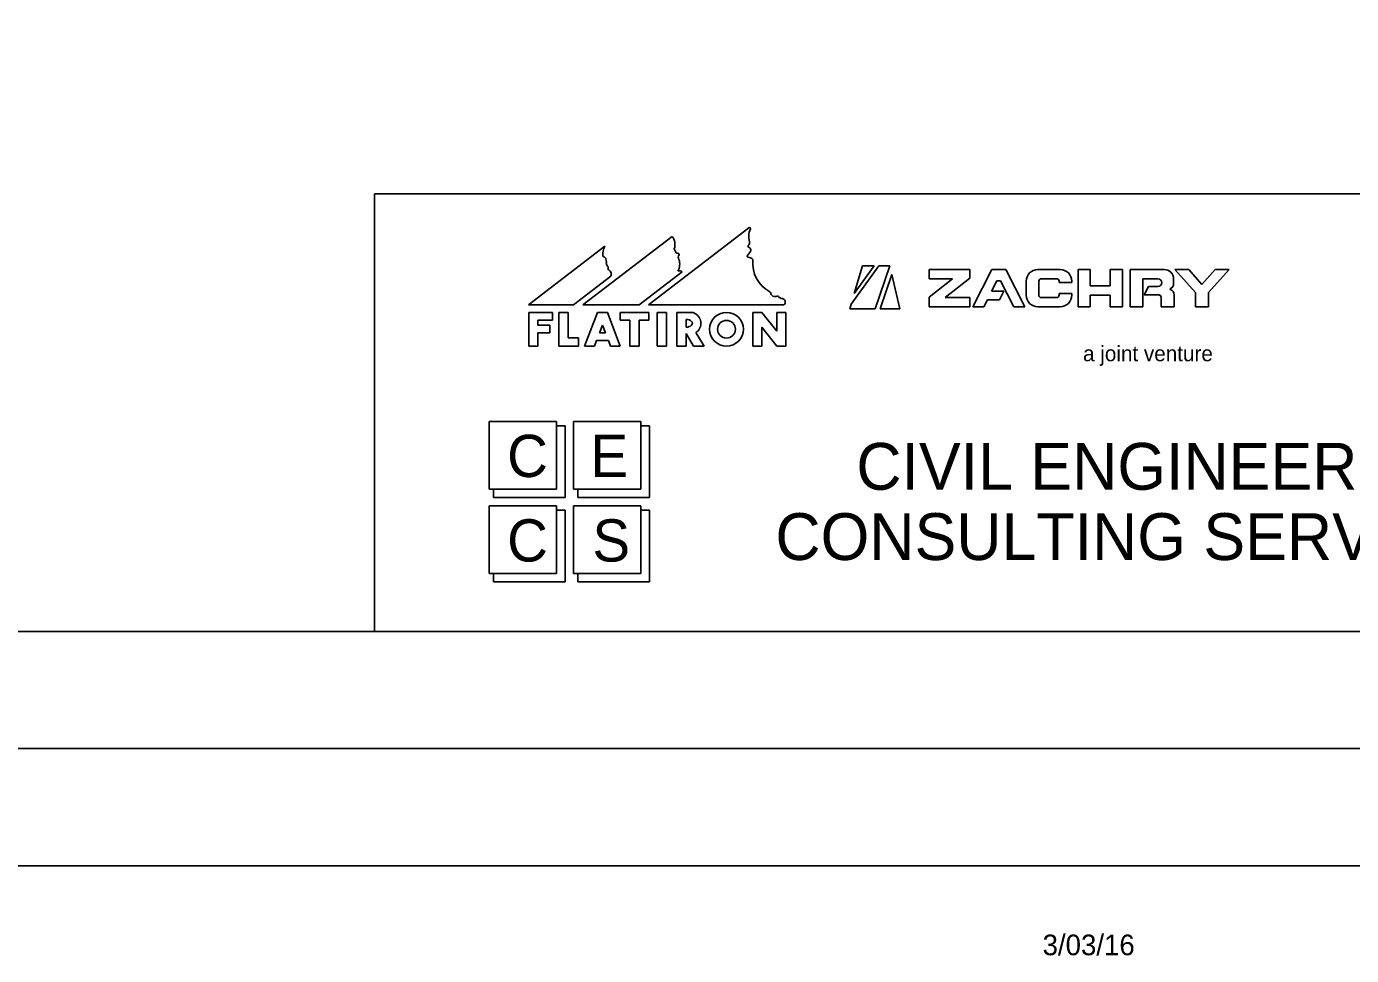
# Model space of a CAD drawing. Extents: x -2251 to 10196, y -13470 to 1199.
# Drawn here: x 3739.5 to 4022.4, y -1469.8 to -1271.4 of the extents above; entities that cross this region are included whole.
import ezdxf

# ---------------------------------------------------------------- set-up
doc = ezdxf.new("R2010")
doc.units = 0
for name, color, linetype in [('Level 3', 7, 'Continuous'), ('RD_SHT_Bndy', 7, 'Continuous'), ('RD_SHT_Iplotshp', 7, 'Continuous'), ('RD_SHT_Logo', 7, 'Continuous'), ('RD_SHT_Misc1', 7, 'Continuous'), ('RD_SHT_Snap', 7, 'Continuous'), ('RD_SHT_TX', 7, 'Continuous')]:
    doc.layers.add(name, color=color, linetype=linetype)

msp = doc.modelspace()

# ---------------------------------------------------------------- linework, layer by layer
at = {"layer": 'Level 3'}
msp.add_line((3965.07, -1363.99), (3965.07, -1363.99), dxfattribs=at)
msp.add_line((3965.07, -1363.99), (3965.07, -1363.99), dxfattribs=at)
msp.add_line((3965.07, -1363.99), (3965.07, -1363.99), dxfattribs=at)
msp.add_line((3965.07, -1363.99), (3965.07, -1363.99), dxfattribs=at)
at = {"layer": 'RD_SHT_Bndy'}
for p, q in [((2603.1, -1400.65), (4278.1, -1400.65)), ((4291.65, -1425.65), (2531.65, -1425.65)), ((4291.6, -1450.7), (2531.6, -1450.65))]:
    msp.add_line(p, q, dxfattribs=at)
at = {"layer": 'RD_SHT_Iplotshp'}
msp.add_lwpolyline([(2496.65, -325.65), (4296.65, -325.65), (4296.65, -1425.65), (2496.65, -1425.65)], close=True, dxfattribs=at)
at = {"layer": 'RD_SHT_Logo'}
for p, q in [((3872.32, -1330.86), (3893.74, -1314.44)), ((3846.7, -1330.86), (3862.98, -1318.38)), ((3877.35, -1316.27), (3858.31, -1330.86)), ((3870.3, -1330.86), (3879.48, -1323.82)), ((3915.56, -1330.77), (3921.47, -1322.59)), ((3920.48, -1322.59), (3916.24, -1328.47)), ((3916.24, -1328.47), (3917.96, -1322.59)), ((3917.96, -1322.59), (3920.48, -1322.59)), ((3923.82, -1322.59), (3920.68, -1331.76)), ((3921.47, -1322.59), (3923.82, -1322.59)), ((3940.93, -1323.35), (3932.22, -1323.35)), ((3932.22, -1323.35), (3932.22, -1325.3)), ((3940.93, -1325.16), (3940.93, -1323.35)), ((3945.58, -1323.35), (3941.53, -1331.3)), ((3948.58, -1323.35), (3945.58, -1323.35)), ((3952.63, -1331.3), (3948.58, -1323.35)), ((3955.44, -1323.35), (3960.18, -1323.35)), ((3966.62, -1323.35), (3964.02, -1323.35)), ((3964.02, -1323.35), (3964.02, -1331.3)), ((3966.62, -1326.8), (3966.62, -1323.35)), ((3970.9, -1323.35), (3970.9, -1326.8)), ((3973.51, -1323.35), (3970.9, -1323.35)), ((3973.5, -1331.3), (3973.51, -1323.35)), ((3982.43, -1323.35), (3975.13, -1323.35)), ((3975.13, -1323.35), (3975.13, -1331.3)), ((3984.68, -1323.35), (3987.64, -1323.35)), ((3989.08, -1328.24), (3984.68, -1323.35)), ((3987.64, -1323.35), (3990.48, -1326.51)), ((3990.48, -1326.51), (3993.32, -1323.35)), ((3996.28, -1323.35), (3991.88, -1328.24)), ((3993.32, -1323.35), (3996.28, -1323.35)), ((3864.27, -1324.74), (3856.29, -1330.86)), ((3924.24, -1324.44), (3921.74, -1331.76)), ((3925.99, -1331.76), (3924.24, -1324.44)), ((3937.2, -1325.3), (3932.22, -1329.24)), ((3932.22, -1325.3), (3937.2, -1325.3)), ((3935.63, -1329.35), (3940.93, -1325.16)), ((3945.57, -1327.99), (3946.71, -1325.75)), ((3946.71, -1325.75), (3947.44, -1325.75)), ((3947.44, -1325.75), (3950.27, -1331.3)), ((3952.94, -1328.8), (3952.94, -1325.85)), ((3955.64, -1325.8), (3955.64, -1328.85)), ((3959.48, -1325.3), (3956.14, -1325.3)), ((3959.98, -1326.15), (3959.98, -1325.8)), ((3962.68, -1326.15), (3959.98, -1326.15)), ((3962.68, -1325.85), (3962.68, -1326.15)), ((3970.9, -1326.8), (3966.62, -1326.8)), ((3977.83, -1331.3), (3977.83, -1325.31)), ((3977.83, -1325.31), (3981.07, -1325.31)), ((3984.43, -1326.36), (3984.43, -1325.35)), ((3932.22, -1329.24), (3932.22, -1331.3)), ((3940.93, -1329.35), (3935.63, -1329.35)), ((3940.93, -1331.3), (3940.93, -1329.35)), ((3948.15, -1327.99), (3945.57, -1327.99)), ((3947.23, -1329.79), (3948.15, -1327.99)), ((3956.14, -1329.35), (3959.48, -1329.35)), ((3959.98, -1328.5), (3962.68, -1328.5)), ((3959.98, -1328.85), (3959.98, -1328.5)), ((3962.68, -1328.5), (3962.68, -1328.8)), ((3966.62, -1331.3), (3966.62, -1328.8)), ((3966.62, -1328.8), (3970.9, -1328.8)), ((3970.9, -1328.8), (3970.9, -1331.3)), ((3979.03, -1326.97), (3978.11, -1328.77)), ((3978.11, -1328.77), (3981.24, -1328.77)), ((3981.07, -1326.97), (3979.03, -1326.97)), ((3981.74, -1329.27), (3981.74, -1331.3)), ((3983.68, -1327.6), (3983.68, -1327.47)), ((3984.54, -1331.3), (3984.54, -1328.76)), ((3989.08, -1331.3), (3989.08, -1328.24)), ((3991.88, -1328.24), (3991.88, -1331.3)), ((3856.29, -1330.86), (3846.7, -1330.86)), ((3846.72, -1339.7), (3846.72, -1332.5)), ((3846.72, -1332.5), (3851.82, -1332.5)), ((3851.82, -1332.5), (3851.82, -1334.15)), ((3855.12, -1332.5), (3853.17, -1332.5)), ((3853.17, -1332.5), (3853.17, -1339.7)), ((3855.12, -1337.9), (3855.12, -1332.5)), ((3858.31, -1330.86), (3870.3, -1330.86)), ((3861.42, -1332.5), (3858.65, -1339.71)), ((3863.52, -1332.5), (3861.42, -1332.5)), ((3866.28, -1339.71), (3863.52, -1332.5)), ((3866.22, -1334.15), (3866.22, -1332.5)), ((3866.22, -1332.5), (3872.37, -1332.5)), ((3901.19, -1330.86), (3872.32, -1330.86)), ((3872.37, -1332.5), (3872.37, -1334.15)), ((3874.17, -1339.71), (3874.17, -1332.5)), ((3874.17, -1332.5), (3876.12, -1332.5)), ((3876.12, -1332.5), (3876.12, -1339.71)), ((3881.8, -1332.5), (3878.38, -1332.5)), ((3878.38, -1332.5), (3878.38, -1339.71)), ((3896.52, -1332.5), (3894.57, -1332.5)), ((3894.57, -1332.5), (3894.57, -1339.71)), ((3899.67, -1336.53), (3896.52, -1332.5)), ((3901.62, -1332.5), (3899.67, -1332.5)), ((3899.67, -1332.5), (3899.67, -1336.53)), ((3901.62, -1339.71), (3901.62, -1332.5)), ((3915.27, -1331.76), (3915.56, -1330.77)), ((3920.68, -1331.76), (3915.27, -1331.76)), ((3921.74, -1331.76), (3925.99, -1331.76)), ((3932.22, -1331.3), (3940.93, -1331.3)), ((3941.53, -1331.3), (3943.88, -1331.3)), ((3943.88, -1331.3), (3944.65, -1329.79)), ((3944.65, -1329.79), (3947.23, -1329.79)), ((3950.27, -1331.3), (3952.63, -1331.3)), ((3960.18, -1331.3), (3955.44, -1331.3)), ((3964.02, -1331.3), (3966.62, -1331.3)), ((3970.9, -1331.3), (3973.5, -1331.3)), ((3975.13, -1331.3), (3977.83, -1331.3)), ((3981.74, -1331.3), (3984.54, -1331.3)), ((3991.88, -1331.3), (3989.08, -1331.3)), ((3851.82, -1334.15), (3848.67, -1334.15)), ((3848.67, -1334.15), (3848.67, -1335.21)), ((3848.67, -1335.21), (3851.22, -1335.21)), ((3851.22, -1335.21), (3851.22, -1336.86)), ((3861.83, -1336.86), (3862.47, -1335.2)), ((3862.47, -1335.2), (3863.1, -1336.86)), ((3868.32, -1334.15), (3866.22, -1334.15)), ((3868.32, -1339.71), (3868.32, -1334.15)), ((3872.37, -1334.15), (3870.27, -1334.15)), ((3870.27, -1334.15), (3870.27, -1339.71)), ((3880.33, -1335.66), (3880.33, -1334.01)), ((3851.22, -1336.86), (3848.67, -1336.86)), ((3848.67, -1336.86), (3848.67, -1339.7)), ((3857.37, -1337.9), (3855.12, -1337.9)), ((3857.37, -1339.71), (3857.37, -1337.9)), ((3863.1, -1336.86), (3861.83, -1336.86)), ((3880.33, -1339.71), (3880.33, -1337.02)), ((3880.33, -1337.02), (3881.94, -1339.71)), ((3884.16, -1339.71), (3882.43, -1336.82)), ((3896.52, -1339.71), (3896.52, -1335.67)), ((3896.52, -1335.67), (3899.67, -1339.71)), ((3848.67, -1339.7), (3846.72, -1339.7)), ((3853.17, -1339.7), (3857.37, -1339.71)), ((3858.65, -1339.71), (3860.74, -1339.71)), ((3860.74, -1339.71), (3861.2, -1338.51)), ((3861.2, -1338.51), (3863.74, -1338.51)), ((3863.74, -1338.51), (3864.2, -1339.71)), ((3864.2, -1339.71), (3866.28, -1339.71)), ((3870.27, -1339.71), (3868.32, -1339.71)), ((3876.12, -1339.71), (3874.17, -1339.71)), ((3878.38, -1339.71), (3880.33, -1339.71)), ((3881.94, -1339.71), (3884.16, -1339.71)), ((3894.57, -1339.71), (3896.52, -1339.71)), ((3899.67, -1339.71), (3901.62, -1339.71)), ((3852.67, -1355.79), (3838.28, -1355.79)), ((3838.28, -1355.79), (3838.28, -1370.23)), ((3852.67, -1370.23), (3852.67, -1355.79)), ((3852.67, -1355.79), (3852.67, -1370.23)), ((3854.48, -1356.7), (3852.67, -1356.7)), ((3854.48, -1372.03), (3854.48, -1356.7)), ((3870.67, -1355.79), (3856.27, -1355.79)), ((3856.27, -1355.79), (3856.27, -1370.23)), ((3870.67, -1370.23), (3870.67, -1355.79)), ((3870.67, -1355.79), (3870.67, -1370.23)), ((3872.48, -1356.7), (3870.67, -1356.7)), ((3872.48, -1372.03), (3872.48, -1356.7)), ((3838.28, -1370.23), (3852.67, -1370.23)), ((3852.67, -1370.23), (3839.17, -1370.23)), ((3839.17, -1370.23), (3839.17, -1372.03)), ((3839.17, -1372.03), (3854.48, -1372.03)), ((3856.27, -1370.23), (3870.67, -1370.23)), ((3870.67, -1370.23), (3857.18, -1370.23)), ((3857.18, -1370.23), (3857.18, -1372.03)), ((3857.18, -1372.03), (3872.48, -1372.03)), ((3852.67, -1373.84), (3838.28, -1373.84)), ((3838.28, -1373.84), (3838.28, -1388.27)), ((3852.67, -1388.27), (3852.67, -1373.84)), ((3852.67, -1373.84), (3852.67, -1388.27)), ((3854.48, -1374.74), (3852.67, -1374.74)), ((3854.48, -1390.07), (3854.48, -1374.74)), ((3870.67, -1373.84), (3856.27, -1373.84)), ((3856.27, -1373.84), (3856.27, -1388.27)), ((3870.67, -1388.27), (3870.67, -1373.84)), ((3870.67, -1373.84), (3870.67, -1388.27)), ((3872.48, -1374.74), (3870.67, -1374.74)), ((3872.48, -1390.07), (3872.48, -1374.74)), ((3838.28, -1388.27), (3852.67, -1388.27)), ((3852.67, -1388.27), (3839.17, -1388.27)), ((3839.17, -1388.27), (3839.17, -1390.07)), ((3856.27, -1388.27), (3870.67, -1388.27)), ((3870.67, -1388.27), (3857.18, -1388.27)), ((3857.18, -1388.27), (3857.18, -1390.07)), ((3839.17, -1390.07), (3854.48, -1390.07)), ((3857.18, -1390.07), (3872.48, -1390.07))]:
    msp.add_line(p, q, dxfattribs=at)
for radius in [3.6, 1.9]:
    msp.add_circle((3888.95, -1336.1), radius, dxfattribs=at)
for centre, radius, start, end in [((3897.87, -1316.34), 4.17, 156.4699, 195.3053), ((3893.86, -1314.6), 0.2, 336.4699, 127.4657), ((3866.29, -1320.12), 3.74, 152.2252, 185.8662), ((3875.05, -1318.02), 2.89, 342.0343, 37.2653), ((3893.73, -1318.39), 0.2, 129.4079, 246.863), ((3893.13, -1317.66), 0.749, 309.4079, 17.0499), ((3862.1, -1321.62), 1.21, 351.6466, 67.1294), ((3877.99, -1318.97), 0.2, 162.0343, 220.8638), ((3876.86, -1319.95), 1.3, 11.8745, 40.8638), ((3878.32, -1319.64), 0.2, 191.8745, 279.8173), ((3878.44, -1320.33), 0.499, 44.4799, 99.8173), ((3875.8, -1322.18), 3.16, 331.2486, 18.4584), ((3879.5, -1320.72), 0.843, 144.641, 212.5499), ((3878.65, -1320.12), 0.2, 324.641, 44.4799), ((3893.57, -1320.5), 0.2, 133.0036, 262.3069), ((3891.59, -1318.37), 2.7, 313.0036, 343.6807), ((3893.31, -1322.44), 1.76, 45.283, 82.3069), ((3893.27, -1319.47), 0.973, 20.4113, 66.863), ((3894.4, -1321.33), 0.2, 353.8329, 45.283), ((3864.29, -1321.94), 1, 171.6466, 221.9371), ((3863.11, -1323.01), 0.592, 327.6019, 41.9371), ((3863.3, -1324.33), 1.05, 337.4201, 73.1261), ((3878.92, -1324.44), 0.827, 48.0701, 115.7229), ((3901.36, -1322.08), 6.8, 173.8329, 242.3928), ((3955.44, -1325.85), 2.5, 89.9984, 179.9984), ((3960.18, -1325.85), 2.5, 359.9984, 89.9984), ((3982.43, -1325.35), 2, 359.9984, 89.9984), ((3956.14, -1325.8), 0.5, 89.9984, 179.9984), ((3959.48, -1325.8), 0.5, 359.9984, 89.9984), ((3981.07, -1326.14), 0.831, 269.9984, 89.9984), ((3983.23, -1326.36), 1.2, 291.95, 359.9984), ((3898.12, -1328.28), 0.2, 9.0833, 62.3928), ((3899.35, -1328.09), 1.04, 189.0833, 295.769), ((3899.89, -1329.21), 0.2, 33.7112, 115.769), ((3900.89, -1328.54), 1.01, 213.7112, 268.6299), ((3900.86, -1329.74), 0.2, 78.9712, 88.6299), ((3900.75, -1330.3), 0.767, 320.912, 78.9712), ((3955.44, -1328.8), 2.5, 179.9984, 269.9984), ((3956.14, -1328.85), 0.5, 179.9984, 269.9984), ((3959.48, -1328.85), 0.5, 269.9984, 359.9984), ((3960.18, -1328.8), 2.5, 269.9984, 359.9984), ((3981.24, -1329.27), 0.5, 359.9984, 89.9984), ((3983.34, -1328.76), 1.2, 359.9984, 73.7977), ((3901.19, -1330.66), 0.2, 269.9984, 320.912)]:
    msp.add_arc(centre, radius, start, end, dxfattribs=at)
msp.add_ellipse((3880.33, -1334.83), major_axis=(1.36, 0), ratio=0.609965, start_param=4.712389, end_param=7.853982, dxfattribs=at)
msp.add_open_spline([(3882.43, -1336.82), (3882.51, -1336.76), (3882.59, -1336.7), (3882.81, -1336.49), (3882.95, -1336.34), (3883.13, -1336.07), (3883.19, -1335.97), (3883.29, -1335.77), (3883.34, -1335.66), (3883.41, -1335.44), (3883.44, -1335.32), (3883.47, -1335.08), (3883.48, -1334.96), (3883.48, -1334.71), (3883.47, -1334.59), (3883.44, -1334.35), (3883.41, -1334.23), (3883.34, -1334.01), (3883.29, -1333.9), (3883.19, -1333.7), (3883.13, -1333.6), (3882.95, -1333.33), (3882.81, -1333.18), (3882.52, -1332.91), (3882.37, -1332.8), (3882.08, -1332.63), (3881.94, -1332.56), (3881.8, -1332.5)], degree=3, dxfattribs=at)
at = {"layer": 'RD_SHT_Misc1'}
msp.add_lwpolyline([(4296.65, -1425.65), (4296.68, -325.65), (2596.68, -325.6), (2596.65, -1425.6)], close=True, dxfattribs=at)
at = {"layer": 'RD_SHT_Snap'}
msp.add_lwpolyline([(2508.15, -325.65), (4308.15, -325.65), (4308.15, -1425.65), (2508.15, -1425.65)], close=True, dxfattribs=at)
at = {"layer": 'RD_SHT_TX'}
for p, q in [((3813.76, -1400.65), (3813.76, -1307.15)), ((3813.76, -1400.65), (3813.76, -1307.15)), ((3813.76, -1307.15), (4278.1, -1307.15))]:
    msp.add_line(p, q, dxfattribs=at)

# ---------------------------------------------------------------- texts
at = {"layer": 'RD_SHT_Logo'}
msp.add_text('a joint venture', height=3.3, rotation=359.9984, dxfattribs=at).set_placement((3965.08, -1342.93))
for s, height, p in [('C', 9.02, (3842.11, -1367.66)), ('E', 9.02, (3859.9, -1367.66)), ('CIVIL ENGINEERING', 10, (3916.67, -1370.38)), ('C', 9.02, (3842.11, -1385.71)), ('S', 9.02, (3860.32, -1385.71)), ('CONSULTING SERVICES, INC.', 10, (3899.39, -1385.38))]:
    msp.add_text(s, height=height, dxfattribs=at).set_placement(p)
at = {"layer": 'RD_SHT_TX'}
msp.add_text('3/03/16', height=4.408, dxfattribs=at).set_placement((3956.45, -1469.78))

doc.saveas('drawing.dxf')
